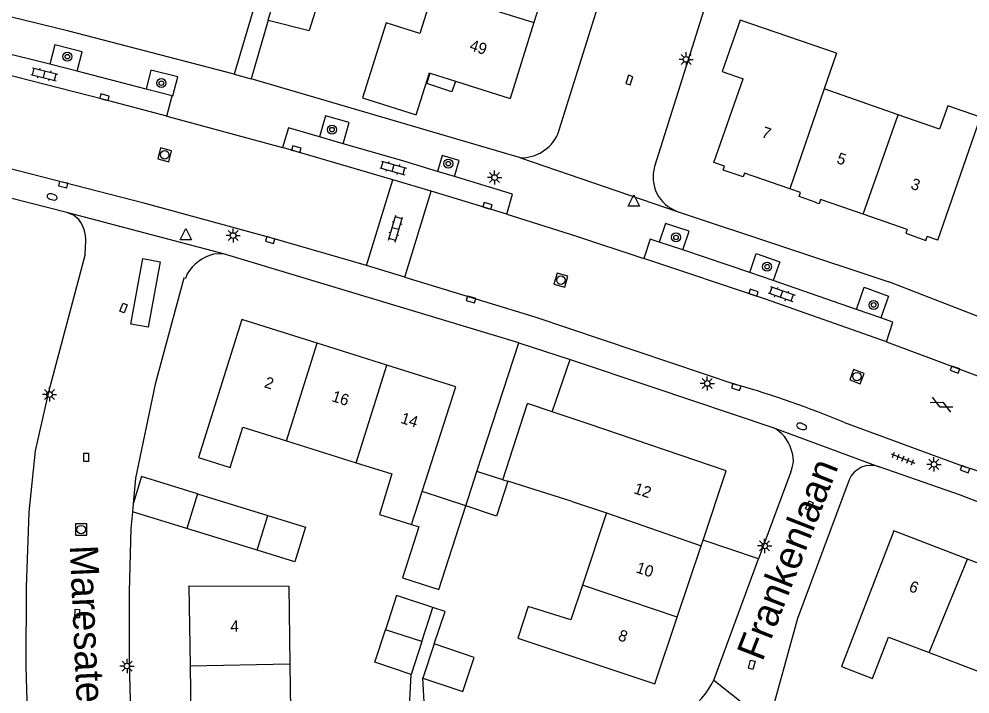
# Model space of a CAD drawing. Extents: x 131000 to 133013, y 393000 to 396501.
# Drawn here: x 131777 to 131861, y 396303.8 to 396363.4 of the extents above; entities that cross this region are included whole.
import ezdxf

# ---------------------------------------------------------------- set-up
doc = ezdxf.new("R2010")
doc.units = 0
for name, color, linetype in [('gg-afsc-erfafscheiding', 7, 'Continuous'), ('gg-afsc-hekwerk', 7, 'Continuous'), ('gg-afsc-muur', 7, 'Continuous'), ('gg-anno-huisnummerreeks BGT', 7, 'Continuous'), ('gg-anno-openbare ruimte label', 7, 'Continuous'), ('gg-bbg-bijgebouw', 7, 'Continuous'), ('gg-bbg-gedigitaliseerde bebouwing', 7, 'Continuous'), ('gg-bbg-gedigitaliseerde bijgebouw', 7, 'Continuous'), ('gg-bbg-hoofdgebouw', 7, 'Continuous'), ('gg-bbg-luifel en loopbrug', 7, 'Continuous'), ('gg-bbg-tussenscheiding', 7, 'Continuous'), ('gg-knt-verharding', 7, 'Continuous'), ('gt-grn-weggrens', 7, 'Continuous'), ('gt-symb-boom', 7, 'Continuous'), ('gt-symb-brandkraan', 7, 'Continuous'), ('gt-symb-gesloten verharding', 7, 'Continuous'), ('gt-symb-klinker verharding', 7, 'Continuous'), ('gt-symb-kolk', 7, 'Continuous'), ('gt-symb-kolk center center', 7, 'Continuous'), ('gt-symb-lichtmast', 7, 'Continuous'), ('gt-symb-rioolschacht', 7, 'Continuous'), ('gt-symb-tegel verharding', 7, 'Continuous'), ('gt-symb-waterafsluiter', 7, 'Continuous')]:
    doc.layers.add(name, color=color, linetype=linetype)

# ---------------------------------------------------------------- blocks, each defined once
blk = doc.blocks.new('gt0-GESVH1')
at = {"layer": 'gt-symb-gesloten verharding'}
for p, q in [((-0.992, -0.261), (0.008, 0.239)), ((0.008, -0.261), (-0.992, 0.239)), ((0.008, 0.239), (1.008, -0.261)), ((1.008, 0.239), (0.008, -0.261))]:
    blk.add_line(p, q, dxfattribs=at)
blk = doc.blocks.new('gt0-RS')
at = {"layer": 'gt-symb-rioolschacht'}
blk.add_lwpolyline([(-0.5, -0.5), (0.5, -0.5), (0.5, 0.5), (-0.5, 0.5)], close=True, dxfattribs=at)
blk.add_circle((0, 0), 0.375, dxfattribs=at)
blk = doc.blocks.new('gt0-KOLK')
at = {"layer": 'gt-symb-kolk'}
blk.add_lwpolyline([(0, 0), (0.375, 0), (0.375, 0.4), (-0.375, 0.4), (-0.375, 0), (0, 0)], dxfattribs=at)
blk = doc.blocks.new('gt0-BOOM')
at = {"layer": 'gt-symb-boom'}
for radius in [0.4, 0.2]:
    blk.add_circle((0, 0), radius, dxfattribs=at)
blk = doc.blocks.new('gt0-TEG1')
at = {"layer": 'gt-symb-tegel verharding'}
for p, q in [((-1.125, 0), (1.125, 0)), ((-0.9, -0.25), (-0.9, 0.25)), ((-0.45, -0.25), (-0.45, 0.25)), ((0, -0.25), (0, 0.25)), ((0.45, -0.25), (0.45, 0.25)), ((0.9, -0.25), (0.9, 0.25))]:
    blk.add_line(p, q, dxfattribs=at)
blk = doc.blocks.new('gt0-LMAST')
at = {"layer": 'gt-symb-lichtmast'}
for p, q in [((-0.182, 0.173), (-0.447, 0.438)), ((-0.005, 0.246), (-0.005, 0.621)), ((0.172, 0.173), (0.437, 0.438)), ((-0.255, -0.004), (-0.63, -0.004)), ((-0.182, -0.181), (-0.447, -0.446)), ((-0.005, -0.254), (-0.005, -0.629)), ((0.437, -0.446), (0.172, -0.181)), ((0.245, -0.004), (0.62, -0.004))]:
    blk.add_line(p, q, dxfattribs=at)
blk.add_circle((-0.005, -0.004), 0.25, dxfattribs=at)
blk = doc.blocks.new('gt0-BR')
at = {"layer": 'gt-symb-brandkraan'}
for centre, radius, start, end in [((-0.244, 0), 0.206, 107.56694, 252.43307), ((0.599, -2.664), 3, 106.89205, 107.56694), ((0, -0.691), 0.938, 73.10799, 106.89205), ((-0.599, -2.664), 3, 72.43309, 73.10799), ((0.244, 0), 0.206, 287.56695, 72.43309), ((0.599, 2.664), 3, 252.43307, 253.10797), ((0, 0.691), 0.938, 253.10797, 286.89206), ((-0.599, 2.664), 3, 286.89206, 287.56695)]:
    blk.add_arc(centre, radius, start, end, dxfattribs=at)
blk = doc.blocks.new('gt0-KOLKCC')
at = {"layer": 'gt-symb-kolk center center'}
blk.add_lwpolyline([(-0.375, 0.2), (0.375, 0.2), (0.375, -0.2), (-0.375, -0.2)], close=True, dxfattribs=at)
blk = doc.blocks.new('gt0-KL1')
at = {"layer": 'gt-symb-klinker verharding'}
for p, q in [((-1.15, 0.3), (1.15, 0.3)), ((-1, -0.3), (-1, 0.3)), ((-0.5, 0.3), (-0.5, 0.45)), ((0, -0.3), (0, 0.3)), ((0.5, 0.3), (0.5, 0.45)), ((1, -0.3), (1, 0.3)), ((-1.15, -0.3), (1.15, -0.3)), ((-0.5, -0.45), (-0.5, -0.3)), ((0.5, -0.45), (0.5, -0.3))]:
    blk.add_line(p, q, dxfattribs=at)
blk = doc.blocks.new('gt0-WAFSL')
at = {"layer": 'gt-symb-waterafsluiter'}
for p, q in [((-0.5, -0.333), (0, 0.667)), ((0, 0.667), (0.5, -0.333)), ((0.5, -0.333), (-0.5, -0.333))]:
    blk.add_line(p, q, dxfattribs=at)

msp = doc.modelspace()

# ---------------------------------------------------------------- linework, layer by layer
at = {"layer": 'gg-afsc-erfafscheiding'}
for points in [[(131813.683, 396308.26), (131814.634, 396311.142), (131813.555, 396311.493)], [(131817.081, 396298.824), (131816.972, 396300.548), (131811.37, 396300.483), (131811.65, 396305.577)], [(131822.83, 396301.53), (131812.858, 396302.106), (131812.684, 396305.235)]]:
    msp.add_lwpolyline(points, dxfattribs=at)
at = {"layer": 'gg-afsc-hekwerk'}
for p, q in [((131832.912, 396330.963), (131843.59, 396327.38)), ((131845.17, 396323.47), (131842.334, 396315.788)), ((131842.334, 396315.788), (131837.423, 396317.43))]:
    msp.add_line(p, q, dxfattribs=at)
for centre, radius, start, end in [((131842.252, 396324.624), 3.063, 15.05288, 64.09667), ((131843.032, 396324.489), 2.369, 334.51569, 23.13404)]:
    msp.add_arc(centre, radius, start, end, dxfattribs=at)
at = {"layer": 'gg-afsc-muur'}
msp.add_line((131825.674, 396333.385), (131832.912, 396330.963), dxfattribs=at)
at = {"layer": 'gg-bbg-bijgebouw'}
for p, q in [((131799.009, 396363.34), (131800.941, 396369.858)), ((131799.009, 396363.34), (131802.646, 396362.43)), ((131817.459, 396323.487), (131821.14, 396334.854)), ((131821.14, 396334.854), (131825.674, 396333.385)), ((131824.106, 396328.764), (131825.674, 396333.385)), ((131816.479, 396320.46), (131817.459, 396323.487)), ((131792.76, 396321.52), (131791.82, 396318.46))]:
    msp.add_line(p, q, dxfattribs=at)
at = {"layer": 'gg-bbg-gedigitaliseerde bebouwing'}
for p, q in [((131849.221, 396360.428), (131848.114, 396357.26)), ((131854.669, 396354.984), (131848.114, 396357.26)), ((131812.603, 396321.714), (131815.59, 396330.95)), ((131800.637, 396326.186), (131806.782, 396324.266)), ((131806.782, 396324.266), (131809.942, 396323.279)), ((131825.867, 396320.842), (131820.174, 396322.629)), ((131825.867, 396320.842), (131828.905, 396319.835)), ((131828.905, 396319.835), (131826.765, 396313.462)), ((131792.02, 396313.4), (131800.843, 396313.379)), ((131800.843, 396313.379), (131800.937, 396306.487))]:
    msp.add_line(p, q, dxfattribs=at)
for points in [[(131861.921, 396354.772), (131859.031, 396355.775), (131858.316, 396353.718), (131854.669, 396354.984)], [(131795.65, 396323.85), (131796.767, 396327.395), (131800.637, 396326.186)], [(131809.942, 396323.279), (131808.86, 396319.683), (131811.661, 396318.8)], [(131826.765, 396313.462), (131825.734, 396310.39), (131821.99, 396311.56)], [(131800.937, 396306.487), (131801.019, 396300.448), (131804.852, 396300.5), (131804.864, 396300.024)]]:
    msp.add_lwpolyline(points, dxfattribs=at)
at = {"layer": 'gg-bbg-gedigitaliseerde bijgebouw'}
for p, q in [((131804.579, 396368.721), (131802.646, 396362.43)), ((131792.76, 396321.52), (131798.972, 396319.606)), ((131816.479, 396320.46), (131812.603, 396321.714)), ((131798.029, 396316.546), (131791.82, 396318.46)), ((131812.584, 396308.478), (131813.555, 396311.493)), ((131812.584, 396308.478), (131811.65, 396305.577)), ((131813.683, 396308.26), (131812.684, 396305.235))]:
    msp.add_line(p, q, dxfattribs=at)
for points in [[(131820.174, 396322.629), (131819.175, 396319.546), (131816.479, 396320.46)], [(131810.867, 396314.103), (131814.086, 396313.062), (131816.479, 396320.46)], [(131798.972, 396319.606), (131802.316, 396318.575), (131801.373, 396315.516), (131798.029, 396316.546)], [(131811.661, 396318.8), (131812.321, 396318.598), (131810.867, 396314.103)], [(131813.555, 396311.493), (131810.343, 396312.537), (131809.369, 396309.52)], [(131811.65, 396305.577), (131808.443, 396306.649), (131809.369, 396309.52)], [(131812.684, 396305.235), (131816.21, 396304.06), (131817.217, 396307.082), (131813.683, 396308.26)]]:
    msp.add_lwpolyline(points, dxfattribs=at)
at = {"layer": 'gg-bbg-hoofdgebouw'}
for p, q in [((131824.524, 396369.672), (131822.481, 396363.113)), ((131822.481, 396363.113), (131820.4, 396356.43)), ((131813.31, 396358.657), (131815.546, 396357.955)), ((131815.546, 396357.955), (131820.4, 396356.43)), ((131858.17, 396343.92), (131861.921, 396354.772)), ((131845.079, 396348.442), (131841.086, 396349.822)), ((131846.047, 396348.108), (131845.079, 396348.442)), ((131851.553, 396346.206), (131847.798, 396347.503)), ((131855.444, 396344.862), (131851.553, 396346.206)), ((131858.17, 396343.92), (131857.228, 396344.245)), ((131809.502, 396332.871), (131803.345, 396334.813)), ((131815.59, 396330.95), (131809.502, 396332.871)), ((131827.36, 396327.66), (131824.106, 396328.764)), ((131837.256, 396316.93), (131837.423, 396317.43)), ((131835.148, 396310.627), (131837.256, 396316.93)), ((131866.938, 396313.381), (131860.783, 396315.753)), ((131792.02, 396313.4), (131792.117, 396306.297)), ((131857.411, 396307.495), (131863.644, 396305.121)), ((131792.117, 396306.297), (131792.204, 396299.878))]:
    msp.add_line(p, q, dxfattribs=at)
for points in [[(131813.554, 396365.802), (131812.417, 396362.162), (131809.432, 396363.094), (131807.348, 396356.477), (131812.097, 396354.977), (131813.265, 396358.671), (131813.31, 396358.657)], [(131849.221, 396360.428), (131840.717, 396363.336), (131839.119, 396358.789), (131840.954, 396358.143)], [(131839.31, 396350.435), (131838.37, 396350.76), (131840.954, 396358.143)], [(131841.086, 396349.822), (131840.972, 396349.492), (131839.193, 396350.099), (131839.31, 396350.435)], [(131847.798, 396347.503), (131847.667, 396347.122), (131847.417, 396347.212), (131847.425, 396347.235), (131845.929, 396347.765), (131846.047, 396348.108)], [(131855.444, 396344.862), (131855.327, 396344.522), (131857.107, 396343.896), (131857.228, 396344.245)], [(131803.345, 396334.813), (131796.7, 396336.91), (131792.86, 396324.73), (131795.65, 396323.85)], [(131837.423, 396317.43), (131839.47, 396323.55), (131827.36, 396327.66)], [(131860.783, 396315.753), (131854.28, 396318.26), (131849.65, 396306.27), (131852.39, 396305.22), (131853.8, 396308.87), (131857.411, 396307.495)], [(131821.99, 396311.56), (131821.07, 396308.78), (131833.18, 396304.74), (131835.148, 396310.627)]]:
    msp.add_lwpolyline(points, dxfattribs=at)
at = {"layer": 'gg-bbg-luifel en loopbrug'}
for p in [(131787.085, 396320.62), (131791.82, 396318.46)]:
    msp.add_line(p, (131787.021, 396319.939), dxfattribs=at)
for points in [[(131815.546, 396357.955), (131815.244, 396356.992), (131813.023, 396357.742), (131813.31, 396358.657)], [(131792.76, 396321.52), (131787.831, 396323.039), (131787.085, 396320.62)]]:
    msp.add_lwpolyline(points, dxfattribs=at)
at = {"layer": 'gg-bbg-tussenscheiding'}
for p, q in [((131813.586, 396365.905), (131822.481, 396363.113)), ((131848.114, 396357.26), (131845.079, 396348.442)), ((131851.553, 396346.206), (131854.669, 396354.984)), ((131800.637, 396326.186), (131803.345, 396334.813)), ((131806.782, 396324.266), (131809.502, 396332.871)), ((131819.749, 396322.767), (131821.931, 396329.502)), ((131824.106, 396328.764), (131821.931, 396329.502)), ((131819.749, 396322.767), (131817.459, 396323.487)), ((131819.749, 396322.767), (131820.174, 396322.629)), ((131811.661, 396318.8), (131812.603, 396321.714)), ((131798.029, 396316.546), (131798.972, 396319.606)), ((131828.905, 396319.835), (131837.256, 396316.93)), ((131857.411, 396307.495), (131860.783, 396315.753)), ((131835.148, 396310.627), (131826.765, 396313.462)), ((131812.584, 396308.478), (131809.369, 396309.52)), ((131800.937, 396306.487), (131792.117, 396306.297))]:
    msp.add_line(p, q, dxfattribs=at)
at = {"layer": 'gg-knt-verharding'}
for p, q in [((131802.089, 396379.386), (131796.019, 396358.552)), ((131840.141, 396372.583), (131833.15, 396350.41)), ((131799.009, 396363.34), (131797.505, 396358.164)), ((131779.739, 396359.458), (131772.228, 396361.318)), ((131782.144, 396358.834), (131779.739, 396359.458)), ((131788.228, 396357.255), (131782.144, 396358.834)), ((131821.29, 396351.19), (131797.505, 396358.164)), ((131790.538, 396356.656), (131788.228, 396357.255)), ((131790.058, 396354.856), (131790.538, 396356.656)), ((131790.058, 396354.856), (131800.275, 396352.081)), ((131805.642, 396352.43), (131803.535, 396353.037)), ((131810.024, 396349.241), (131800.275, 396352.081)), ((131815.465, 396349.528), (131813.961, 396349.984)), ((131807.71, 396341.665), (131810.024, 396349.241)), ((131813.418, 396348.225), (131810.024, 396349.241)), ((131811.098, 396340.639), (131813.418, 396348.225)), ((131820.103, 396346.203), (131813.418, 396348.225)), ((131835.139, 396346.454), (131853.84, 396340.22)), ((131835.629, 396343.048), (131833.555, 396343.744)), ((131841.568, 396341.055), (131835.629, 396343.048)), ((131795.08, 396342.7), (131794.19, 396342.68)), ((131821.14, 396334.854), (131795.08, 396342.7)), ((131811.098, 396340.639), (131807.71, 396341.665)), ((131843.632, 396340.36), (131841.568, 396341.055)), ((131850.977, 396337.795), (131843.632, 396340.36)), ((131888.581, 396326.779), (131853.84, 396340.22)), ((131853.127, 396337.045), (131850.977, 396337.795)), ((131853.616, 396334.942), (131865.885, 396330.363)), ((131849.917, 396327.822), (131860.634, 396323.874)), ((131838.38, 396305.08), (131842.334, 396315.788))]:
    msp.add_line(p, q, dxfattribs=at)
for points in [[(131824.59, 396353.27), (131846.27, 396422.25), (131846.426, 396422.883), (131846.437, 396423.534)], [(131796.019, 396358.552), (131781.42, 396362.37), (131773.56, 396364.28), (131769.959, 396365.254)], [(131790.058, 396354.856), (131784.508, 396356.342), (131770.196, 396359.989), (131767.096, 396360.711)], [(131782.144, 396358.834), (131782.584, 396360.531), (131780.18, 396361.156), (131779.739, 396359.458)], [(131790.538, 396356.656), (131790.592, 396356.642), (131791.029, 396358.324), (131788.66, 396358.92), (131788.228, 396357.255)], [(131805.642, 396352.43), (131806.177, 396354.288), (131804.068, 396354.887), (131803.535, 396353.037)], [(131803.535, 396353.037), (131800.801, 396353.825), (131800.275, 396352.081)], [(131813.961, 396349.984), (131810.715, 396350.968), (131805.642, 396352.43)], [(131781.22, 396346.34), (131771.13, 396348.91), (131759.425, 396351.667)], [(131815.465, 396349.528), (131815.892, 396350.936), (131814.387, 396351.39), (131813.961, 396349.984)], [(131807.71, 396341.665), (131799.25, 396344.117), (131788.146, 396347.156), (131773.815, 396350.817)], [(131820.103, 396346.203), (131820.588, 396347.975), (131815.465, 396349.528)], [(131782.29, 396345.74), (131781.82, 396346.11), (131781.22, 396346.34)], [(131820.103, 396346.203), (131826.165, 396344.299), (131832.191, 396342.287)], [(131835.629, 396343.048), (131836.191, 396344.72), (131834.108, 396345.39), (131833.555, 396343.744)], [(131833.555, 396343.744), (131832.764, 396344.009), (131832.191, 396342.287)], [(131781.652, 396266.33), (131780.8, 396270.98), (131780.05, 396275.95), (131778.85, 396285.34), (131778.09, 396294.21), (131777.81, 396300.21), (131777.64, 396306.26), (131777.68, 396313.29), (131777.91, 396319.91), (131778.46, 396325.32), (131779.66, 396330.64), (131782.86, 396342.6), (131782.89, 396343.39)], [(131789.48, 396342.004), (131788.41, 396336.222), (131786.894, 396336.508), (131787.958, 396342.3), (131789.48, 396342.004)], [(131853.616, 396334.942), (131842.936, 396338.709), (131832.191, 396342.287)], [(131841.568, 396341.055), (131842.131, 396342.731), (131844.207, 396342.006), (131843.632, 396340.36)], [(131791.86, 396340.93), (131791.71, 396340.53), (131791.58, 396340.57), (131789.04, 396331.21), (131787.3, 396322.89), (131787.085, 396320.62)], [(131811.098, 396340.639), (131822.572, 396337.138), (131840.419, 396331.146)], [(131850.977, 396337.795), (131851.661, 396339.753), (131853.802, 396338.979), (131853.127, 396337.045)], [(131853.616, 396334.942), (131854.2, 396336.67), (131853.127, 396337.045)], [(131882.97, 396308.03), (131882.18, 396312.73), (131872, 396316.82), (131860.17, 396321.4), (131852.985, 396323.91)], [(131850.32, 396322.757), (131845.773, 396310.522), (131843.217, 396301.236)], [(131787.021, 396319.939), (131786.88, 396318.45), (131786.75, 396312.9), (131786.74, 396306.58), (131787, 396296.81), (131787.5, 396289.79), (131788.17, 396283.5), (131789, 396277.36), (131790.43, 396268.98)]]:
    msp.add_lwpolyline(points, dxfattribs=at)
for centre, radius, start, end in [((131821.374, 396354.714), 3.525, 268.63069, 335.81603), ((131836.229, 396349.48), 3.216, 163.19319, 250.19153), ((131779.562, 396343.792), 3.353, 353.1167, 35.52874), ((131795.292, 396338.786), 4.047, 105.80575, 148.01269), ((131813.862, 396240.03), 94.908, 67.67267, 73.75046), ((131852.273, 396321.899), 2.133, 70.49842, 156.29258), ((131834.127, 396240.115), 87.854, 66.1467, 72.43942), ((131831.576, 396308.406), 7.574, 274.8797, 333.94765)]:
    msp.add_arc(centre, radius, start, end, dxfattribs=at)
at = {"layer": 'gt-grn-weggrens'}
for p, q in [((131796.019, 396358.552), (131797.505, 396358.164)), ((131821.29, 396351.19), (131835.139, 396346.454)), ((131795.08, 396342.7), (131781.22, 396346.34)), ((131843.59, 396327.38), (131852.985, 396323.91)), ((131838.38, 396305.08), (131843.217, 396301.236))]:
    msp.add_line(p, q, dxfattribs=at)

# ---------------------------------------------------------------- block references
at = {"layer": 'gt-symb-boom'}
for p in [(131781.279, 396360.111), (131789.581, 396357.777), (131804.653, 396353.672), (131814.925, 396350.661), (131835.035, 396344.153), (131843.084, 396341.567), (131852.497, 396338.194)]:
    msp.add_blockref('gt0-BOOM', p, dxfattribs=at)
at = {"layer": 'gt-symb-brandkraan'}
for p, rotation in [((131779.933, 396347.727), 164.33789365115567), ((131846.129, 396327.473), 160.78568813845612)]:
    msp.add_blockref('gt0-BR', p, dxfattribs=dict(at, rotation=rotation))
at = {"layer": 'gt-symb-gesloten verharding', "rotation": 154.58839927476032}
msp.add_blockref('gt0-GESVH1', (131858.488, 396329.371), dxfattribs=at)
at = {"layer": 'gt-symb-klinker verharding'}
for p, rotation in [((131779.252, 396358.554), -13.772145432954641), ((131810.053, 396350.285), -15.787947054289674), ((131810.265, 396344.928), 73.50377577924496), ((131844.362, 396339.156), -19.26841496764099)]:
    msp.add_blockref('gt0-KL1', p, dxfattribs=dict(at, rotation=rotation))
at = {"layer": 'gt-symb-kolk'}
for p, rotation in [((131830.72, 396358.106), -107.40188791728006), ((131784.508, 396356.342), -15.008913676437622), ((131801.45, 396351.755), -16.315193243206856), ((131780.956, 396349.014), 167.3531465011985), ((131818.321, 396346.742), -16.858398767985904), ((131799.25, 396344.117), 163.86579540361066), ((131816.985, 396338.867), 162.85095611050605), ((131841.812, 396339.093), -18.851835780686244), ((131859.746, 396332.672), 159.6987500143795), ((131840.419, 396331.146), 162.7793006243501), ((131860.634, 396323.874), 159.20927472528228)]:
    msp.add_blockref('gt0-KOLK', p, dxfattribs=dict(at, rotation=rotation))
at = {"layer": 'gt-symb-kolk center center'}
for p, rotation in [((131786.247, 396337.924), 68.07420407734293), ((131782.94, 396324.736), 88.77322800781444), ((131846.82, 396320.463), 66.73889307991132), ((131782.155, 396310.946), 88.77322800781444), ((131841.722, 396306.432), 74.41152728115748)]:
    msp.add_blockref('gt0-KOLKCC', p, dxfattribs=dict(at, rotation=rotation))
at = {"layer": 'gt-symb-lichtmast'}
for p in [(131835.932, 396359.874), (131819.019, 396349.44), (131795.921, 396344.323), (131837.807, 396331.267), (131779.71, 396330.286), (131857.825, 396324.125), (131842.87, 396316.917), (131786.552, 396306.317)]:
    msp.add_blockref('gt0-LMAST', p, dxfattribs=at)
at = {"layer": 'gt-symb-rioolschacht'}
for p, rotation in [((131789.874, 396351.448), 75.35262472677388), ((131824.876, 396340.378), 74.39306952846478), ((131851.02, 396331.861), 69.51770310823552)]:
    msp.add_blockref('gt0-RS', p, dxfattribs=dict(at, rotation=rotation))
msp.add_blockref('gt0-RS', (131782.498, 396318.359), dxfattribs=at)
at = {"layer": 'gt-symb-tegel verharding', "rotation": -21.152645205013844}
msp.add_blockref('gt0-TEG1', (131855.085, 396324.63), dxfattribs=at)
at = {"layer": 'gt-symb-waterafsluiter'}
for p in [(131831.298, 396347.258), (131791.741, 396344.265)]:
    msp.add_blockref('gt0-WAFSL', p, dxfattribs=at)

# ---------------------------------------------------------------- texts
at = {"layer": 'gg-anno-huisnummerreeks BGT'}
for s, rotation, p in [('49', 342.7, (131816.726, 396360.698)), ('7', 340.9, (131842.518, 396353.029)), ('5', 341, (131849.148, 396350.739)), ('3', 340.9, (131855.693, 396348.478)), ('2', 342.5, (131798.605, 396330.938)), ('16', 342.5, (131804.555, 396329.713)), ('14', 342.5, (131810.643, 396327.793)), ('12', 341.3, (131831.241, 396321.589)), ('10', 341.5, (131831.438, 396314.597)), ('6', 338.9, (131855.529, 396312.957)), ('4', 0.8, (131795.688, 396309.339)), ('8', 341.5, (131829.851, 396308.622))]:
    msp.add_text(s, height=1, rotation=rotation, dxfattribs=at).set_placement(p)
at = {"layer": 'gg-anno-openbare ruimte label'}
for s, rotation, p in [('Frankenlaan', 68.7, (131842.667, 396306.646)), ('Maresatenstraat', 272.6, (131781.482, 396316.942))]:
    msp.add_text(s, height=2.5, rotation=rotation, dxfattribs=at).set_placement(p)

doc.saveas('drawing.dxf')
